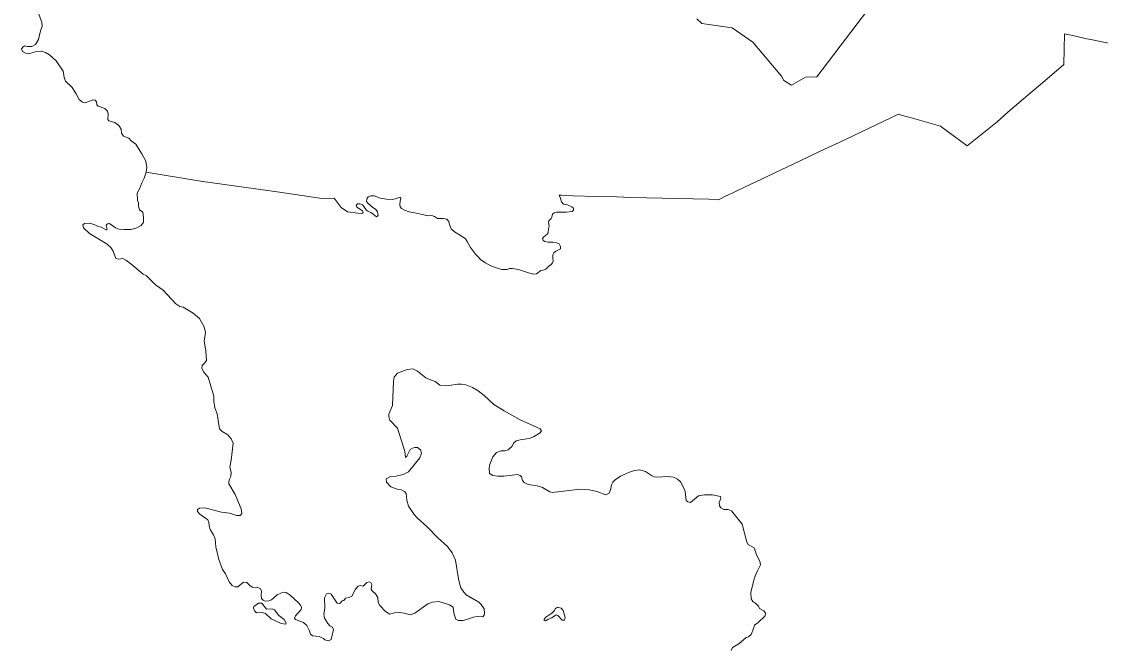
# Model space of a CAD drawing. Extents: x 369010 to 735936, y 6377141 to 6616555.
# Drawn here: x 385155 to 389842, y 6449862 to 6452588 of the extents above; entities that cross this region are included whole.
import ezdxf

# ---------------------------------------------------------------- set-up
doc = ezdxf.new("R2010")
doc.units = 0
doc.header["$LTSCALE"] = 40
doc.layers.add('3', color=7, linetype='Continuous', lineweight=13)

msp = doc.modelspace()

# ---------------------------------------------------------------- linework, layer by layer
at = {"layer": '3'}
for points in [[(388859.76, 6452675.52), (388609.69, 6452348.65), (388561.19, 6452346.67), (388500.45, 6452311.25), (388466.36, 6452332.27), (388457.26, 6452351.14), (388332.8, 6452499.26), (388242.6, 6452560.66), (388111.19, 6452579.03), (388089.51, 6452599.56)], [(388089.51, 6452599.56), (388111.19, 6452579.03), (388242.6, 6452560.66), (388332.8, 6452499.26), (388457.26, 6452351.14), (388466.36, 6452332.27), (388500.45, 6452311.25), (388561.19, 6452346.67), (388609.69, 6452348.65), (388859.76, 6452675.52)], [(385227.12, 6452626.7), (385243.67, 6452585.99), (385244.49, 6452566.95), (385237.54, 6452547.59), (385228.77, 6452510.52), (385215.37, 6452489), (385199.15, 6452479.24), (385180.61, 6452479.24), (385170.02, 6452482.55), (385161.74, 6452478.9), (385155.29, 6452470.3), (385158.76, 6452458.22), (385171.84, 6452450.11), (385187.39, 6452447.95), (385214.37, 6452456.4), (385242.34, 6452460.2), (385259.22, 6452453.58), (385276.44, 6452442.99), (385305.73, 6452418), (385336.02, 6452372.82), (385340.65, 6452344.51), (385345.78, 6452329.79), (385375.41, 6452301.81), (385392.95, 6452274.51), (385405.2, 6452249.68), (385419.76, 6452237.76), (385432.01, 6452235.28), (385466.1, 6452247.86), (385475.37, 6452246.7), (385480.5, 6452239.75), (385482.16, 6452226.01), (385488.45, 6452220.39), (385517.58, 6452210.79), (385529, 6452199.37), (385531.97, 6452185.47), (385529.33, 6452162.96), (385534.62, 6452156.67), (385561.1, 6452150.38), (385577.98, 6452137.3), (385588.25, 6452121.58), (385589.4, 6452103.21), (385597.84, 6452089.97), (385621.02, 6452082.52), (385631.28, 6452070.11), (385652.3, 6452055.88), (385678.11, 6452014.33), (385695.82, 6451981.56), (385700.13, 6451954.09), (385696.15, 6451934.56), (385933.32, 6451895.01), (386256.22, 6451850.65), (386460.78, 6451820.53), (386512.75, 6451820.69), (386544.03, 6451780.97), (386570.68, 6451761.94), (386615.53, 6451755.98), (386631.25, 6451755.16), (386635.89, 6451756.64), (386638.86, 6451759.95), (386635.89, 6451767.07), (386627.11, 6451772.37), (386611.06, 6451782.46), (386608.74, 6451790.74), (386614.04, 6451797.19), (386625.13, 6451797.36), (386636.88, 6451792.72), (386642.84, 6451785.44), (386650.62, 6451772.04), (386656.9, 6451765.75), (386673.12, 6451758.8), (386682.72, 6451752.01), (386696.79, 6451740.59), (386701.43, 6451742.91), (386703.74, 6451747.21)], [(387151.1, 6451554.23), (387170.46, 6451540.33), (387194.46, 6451527.26), (387222.93, 6451516.83), (387239.81, 6451511.7), (387264.3, 6451511.04), (387275.23, 6451516), (387288.14, 6451516.5), (387314.62, 6451511.53), (387331, 6451506.57), (387357.98, 6451497.13), (387380.82, 6451491.84), (387391.74, 6451493.33), (387410.44, 6451506.73), (387410.94, 6451506.9), (387421.37, 6451508.06), (387433.12, 6451513.35), (387445.86, 6451526.1), (387456.29, 6451532.72), (387461.42, 6451540.33), (387464.4, 6451548.28), (387463.74, 6451562.01), (387463.41, 6451575.09), (387467.05, 6451584.02), (387475.82, 6451591.8), (387496.51, 6451601.4), (387497, 6451611.66), (387490.38, 6451622.59), (387480.95, 6451627.88), (387464.23, 6451630.7), (387443.21, 6451630.03), (387428.15, 6451632.68), (387421.04, 6451637.98), (387419.05, 6451646.42), (387423.68, 6451653.7), (387438.41, 6451665.12), (387443.21, 6451670.42), (387444.87, 6451688.79), (387448.01, 6451699.55), (387444.7, 6451715.27), (387445.7, 6451722.39), (387455.63, 6451732.65), (387459.43, 6451739.43), (387462.25, 6451752.18), (387468.87, 6451757.97), (387478.96, 6451759.95), (387502.96, 6451760.29), (387521.83, 6451759.95), (387547.32, 6451762.77), (387553.11, 6451769.06), (387552.61, 6451777.5), (387545.33, 6451783.79), (387526.63, 6451792.23), (387509.25, 6451795.87), (387500.48, 6451804.81), (387495.35, 6451824), (387490.38, 6451833.77), (387500.98, 6451833.77), (387521.83, 6451833.11), (387551.29, 6451831.62), (387650.92, 6451829.14), (387740.79, 6451826.82), (387802.36, 6451824), (388140.65, 6451816.72), (388182.69, 6451814.57), (388219.43, 6451832.28), (388220.26, 6451832.61), (388293.08, 6451868.03), (388534.38, 6451981.56), (388621.11, 6452023.27), (388643.78, 6452033.37), (388707.17, 6452063.65), (388964.86, 6452185.63), (388982.07, 6452179.84), (389036.36, 6452165.44), (389148.07, 6452134.32), (389208.65, 6452089.14), (389263.92, 6452048.1), (389394.18, 6452153.19), (389439.69, 6452194.07), (389537.01, 6452277.32), (389590.63, 6452322.17), (389682.98, 6452401.45), (389685.63, 6452534.18), (389722.54, 6452527.73), (389776.16, 6452514.98), (389814.89, 6452506.71), (389972.45, 6452474.6)], [(389972.45, 6452474.6), (389814.89, 6452506.71), (389776.16, 6452514.98), (389722.54, 6452527.73), (389685.63, 6452534.18), (389682.98, 6452401.45), (389590.63, 6452322.17), (389537.01, 6452277.32), (389439.69, 6452194.07), (389394.18, 6452153.19), (389263.92, 6452048.1), (389208.65, 6452089.14), (389148.07, 6452134.32), (389036.36, 6452165.44), (388982.07, 6452179.84), (388964.86, 6452185.63), (388707.17, 6452063.65), (388643.78, 6452033.37), (388621.11, 6452023.27), (388534.38, 6451981.56), (388293.08, 6451868.03), (388220.26, 6451832.61), (388219.43, 6451832.28), (388182.69, 6451814.57), (388140.65, 6451816.72), (387802.36, 6451824), (387740.79, 6451826.82), (387650.92, 6451829.14), (387551.29, 6451831.62), (387521.83, 6451833.11), (387500.98, 6451833.77), (387490.38, 6451833.77), (387495.35, 6451824), (387500.48, 6451804.81), (387509.25, 6451795.87), (387526.63, 6451792.23), (387545.33, 6451783.79), (387552.61, 6451777.5), (387553.11, 6451769.06), (387547.32, 6451762.77), (387521.83, 6451759.95), (387502.96, 6451760.29), (387478.96, 6451759.95), (387468.87, 6451757.97), (387462.25, 6451752.18), (387459.43, 6451739.43), (387455.63, 6451732.65), (387445.7, 6451722.39), (387444.7, 6451715.27), (387448.01, 6451699.55), (387444.87, 6451688.79), (387443.21, 6451670.42), (387438.41, 6451665.12), (387423.68, 6451653.7), (387419.05, 6451646.42), (387421.04, 6451637.98), (387428.15, 6451632.68), (387443.21, 6451630.03), (387464.23, 6451630.7), (387480.95, 6451627.88), (387490.38, 6451622.59), (387497, 6451611.66), (387496.51, 6451601.4), (387475.82, 6451591.8), (387467.05, 6451584.02), (387463.41, 6451575.09), (387463.74, 6451562.01), (387464.4, 6451548.28), (387461.42, 6451540.33), (387456.29, 6451532.72), (387445.86, 6451526.1), (387433.12, 6451513.35), (387421.37, 6451508.06), (387410.94, 6451506.9), (387410.44, 6451506.73), (387391.74, 6451493.33), (387380.82, 6451491.84), (387357.98, 6451497.13), (387331, 6451506.57), (387314.62, 6451511.53), (387288.14, 6451516.5), (387275.23, 6451516), (387264.3, 6451511.04), (387239.81, 6451511.7), (387222.93, 6451516.83), (387194.46, 6451527.26)], [(387194.46, 6451527.26), (387170.46, 6451540.33), (387151.1, 6451554.23), (387136.54, 6451569.13), (387126.61, 6451577.73), (387106.25, 6451607.03), (387091.52, 6451632.52), (387084.4, 6451644.1), (387069.34, 6451654.86), (387035.91, 6451674.89), (387021.18, 6451688.62), (387014.72, 6451707.49), (387011.41, 6451720.23), (387003.3, 6451729.5), (386988.24, 6451732.48), (386974.34, 6451732.48), (386961.76, 6451733.64), (386948.85, 6451741.91), (386937.6, 6451746.05), (386921.55, 6451744.07), (386889.44, 6451751.68), (386863.29, 6451758.3), (386839.46, 6451761.61), (386819.43, 6451769.55), (386805.36, 6451776.01), (386800.07, 6451783.29), (386798.74, 6451793.72), (386800.4, 6451808.78), (386802.71, 6451821.03), (386801.06, 6451825.16), (386778.88, 6451818.05), (386766.14, 6451815.9), (386740.15, 6451816.56), (386713.84, 6451821.19), (386686.7, 6451831.12), (386672.63, 6451831.78), (386660.71, 6451827.81), (386654.92, 6451818.54), (386654.26, 6451807.45), (386661.7, 6451797.69), (386679.74, 6451782.96), (386694.14, 6451771.71), (386701.43, 6451761.61), (386703.25, 6451752.84), (386703.74, 6451747.21), (386701.43, 6451742.91), (386696.79, 6451740.59), (386682.72, 6451752.01), (386673.12, 6451758.8), (386656.9, 6451765.75), (386650.62, 6451772.04), (386642.84, 6451785.44), (386636.88, 6451792.72), (386625.13, 6451797.36), (386614.04, 6451797.19), (386608.74, 6451790.74), (386611.06, 6451782.46), (386627.11, 6451772.37), (386635.89, 6451767.07), (386638.86, 6451759.95), (386635.89, 6451756.64), (386631.25, 6451755.16), (386615.53, 6451755.98), (386570.68, 6451761.94), (386544.03, 6451780.97), (386512.75, 6451820.69), (386460.78, 6451820.53), (386256.22, 6451850.65), (385933.32, 6451895.01), (385696.15, 6451934.56), (385688.21, 6451907.58), (385677.29, 6451888.22), (385669.18, 6451864.22), (385657.26, 6451842.71), (385658.58, 6451811.76), (385663.38, 6451801.33), (385662.89, 6451786.44), (385667.85, 6451770.88), (385682.42, 6451760.78), (385685.23, 6451738.77), (385684.73, 6451717.25), (385674.14, 6451703.35), (385655.61, 6451692.76), (385630.78, 6451685.97), (385601.15, 6451684.65), (385578.48, 6451686.8), (385563.25, 6451692.76), (385537.1, 6451710.8), (385528.17, 6451710.47), (385522.71, 6451704.68), (385527.01, 6451686.8), (385522.38, 6451683.16), (385501.02, 6451695.24), (385487.62, 6451698.55), (385472.89, 6451705.34), (385451.21, 6451712.29), (385428.53, 6451710.8), (385420.92, 6451706.17), (385424.4, 6451691.93), (385450.88, 6451668.6)], [(386703.74, 6451747.21), (386703.25, 6451752.84), (386701.43, 6451761.61), (386694.14, 6451771.71), (386679.74, 6451782.96), (386661.7, 6451797.69), (386654.26, 6451807.45), (386654.92, 6451818.54), (386660.71, 6451827.81), (386672.63, 6451831.78), (386686.7, 6451831.12), (386713.84, 6451821.19), (386740.15, 6451816.56), (386766.14, 6451815.9), (386778.88, 6451818.05), (386801.06, 6451825.16), (386802.71, 6451821.03), (386800.4, 6451808.78), (386798.74, 6451793.72), (386800.07, 6451783.29), (386805.36, 6451776.01), (386819.43, 6451769.55), (386839.46, 6451761.61), (386863.29, 6451758.3), (386889.44, 6451751.68), (386921.55, 6451744.07), (386937.6, 6451746.05), (386948.85, 6451741.91), (386961.76, 6451733.64), (386974.34, 6451732.48), (386988.24, 6451732.48), (387003.3, 6451729.5), (387011.41, 6451720.23), (387014.72, 6451707.49), (387021.18, 6451688.62), (387035.91, 6451674.89), (387069.34, 6451654.86), (387084.4, 6451644.1), (387091.52, 6451632.52), (387106.25, 6451607.03), (387126.61, 6451577.73), (387136.54, 6451569.13), (387151.1, 6451554.23)], [(385450.88, 6451668.6), (385527.34, 6451620.93), (385543.06, 6451606.7), (385553.16, 6451591.47), (385565.41, 6451559.86), (385577.65, 6451557.21), (385594.87, 6451559.36), (385608.77, 6451552.25), (385629.62, 6451536.86), (385683.91, 6451491.34), (385696.65, 6451485.38), (385736.7, 6451445), (385756.56, 6451432.75), (385770.8, 6451421.83), (385825.74, 6451362.25), (385842.63, 6451350.83), (385857.85, 6451347.52), (385901.21, 6451322.03), (385928.36, 6451299.19), (385948.05, 6451262.62), (385954.01, 6451237.96), (385948.88, 6451200.55), (385955.33, 6451158.68), (385958.64, 6451116.14), (385951.53, 6451106.05), (385939.28, 6451094.96), (385938.29, 6451083.21), (385946.07, 6451067.49), (385966.59, 6451044.32), (385989.92, 6450961.89), (385990.25, 6450939.72), (385995.05, 6450910.59), (386005.65, 6450885.27), (386014.75, 6450820.06), (386027.16, 6450808.47), (386051.99, 6450793.91), (386065.56, 6450777.03), (386073.83, 6450757.99), (386066.22, 6450684.34), (386060.1, 6450653.73), (386065.39, 6450631.55), (386064.57, 6450612.85), (386057.95, 6450601.59), (386055.46, 6450591.33), (386055.79, 6450581.73), (386083.27, 6450534.73), (386109.09, 6450472.66), (386112.89, 6450451.98), (386104.78, 6450443.21), (386088.4, 6450444.36), (386058.28, 6450454.46), (386024.18, 6450458.27), (385952.02, 6450476.47), (385928.36, 6450475.81), (385920.08, 6450469.35), (385919.58, 6450461.74), (385929.02, 6450449), (385964.27, 6450425.33), (385968.24, 6450414.41), (385969.73, 6450398.52), (385974.04, 6450383.62), (385989.59, 6450359.96), (385995.72, 6450342.74), (385999.36, 6450307.16), (386011.6, 6450252.88), (386027.66, 6450209.18), (386040.73, 6450190.31), (386057.61, 6450155.39), (386070.86, 6450140.5), (386083.1, 6450134.54), (386094.85, 6450134.21), (386119.68, 6450154.07), (386134.08, 6450152.75), (386146.82, 6450139.67), (386156.59, 6450133.22), (386180.09, 6450131.56), (386191.18, 6450126.93), (386196.97, 6450116), (386195.65, 6450095.81), (386197.96, 6450083.07), (386204.25, 6450075.95), (386213.19, 6450072.48), (386229.24, 6450073.3), (386240.83, 6450077.61), (386265.49, 6450099.45), (386291.64, 6450111.04), (386304.38, 6450108.89), (386321.92, 6450097.8), (386356.85, 6450066.19), (386366.61, 6450053.94), (386370.75, 6450045), (386370.42, 6450035.73), (386345.59, 6450008.43), (386341.62, 6449998.33), (386344.6, 6449992.37), (386380.51, 6449978.47), (386394.58, 6449965.73), (386405.01, 6449946.36), (386410.47, 6449928.49), (386419.74, 6449921.7)], [(386750.08, 6450871.69), (386751.24, 6450884.11), (386766.97, 6450921.68), (386770.77, 6451027.27), (386774.58, 6451043.98), (386788.81, 6451062.19), (386829.86, 6451077.91), (386855.01, 6451080.4), (386875.37, 6451070.3), (386911.28, 6451042), (386923.86, 6451035.05), (386952.33, 6451025.94), (386972.52, 6451009.06), (387013.57, 6451008.24), (387049.65, 6451014.52), (387066.69, 6451014.52), (387085.23, 6451011.38), (387114.36, 6450998.8), (387139.35, 6450984.4), (387164.67, 6450965.37), (387207.37, 6450926.15), (387251.73, 6450897.84), (387320.91, 6450858.79), (387407.96, 6450819.89), (387414.25, 6450811.45), (387407.8, 6450802.02), (387379.99, 6450785.63), (387360.13, 6450777.52), (387320.74, 6450772.56), (387304.03, 6450767.43), (387293.1, 6450758.32), (387286.15, 6450744.59), (387269.44, 6450728.2), (387254.54, 6450724.07), (387238.15, 6450724.4), (387218.13, 6450717.28), (387202.74, 6450697.75), (387187.84, 6450661.84), (387186.19, 6450647.11), (387188.67, 6450625.76), (387203.07, 6450617.98), (387224.09, 6450614.34), (387250.9, 6450614.34), (387309.82, 6450622.28), (387320.74, 6450616.82), (387327.69, 6450610.86), (387331, 6450596.13), (387338.95, 6450587.52), (387355.5, 6450578.26), (387395.55, 6450572.46), (387418.72, 6450565.18), (387449.67, 6450546.81), (387460.26, 6450544.16), (387582.24, 6450558.56), (387622.95, 6450554.75), (387654.4, 6450547.64), (387693.95, 6450532.74), (387708.68, 6450540.69), (387714.31, 6450554.59), (387717.62, 6450576.77), (387724.24, 6450588.52), (387733.67, 6450598.61), (387757.67, 6450615), (387796.73, 6450632.05), (387818.25, 6450638.83), (387841.09, 6450641.64), (387865.75, 6450634.03), (387891.9, 6450617.15), (387903.15, 6450612.02), (387916.39, 6450610.53), (387961.08, 6450613.34), (387987.56, 6450610.53), (388004.93, 6450602.09), (388017.68, 6450589.84), (388034.23, 6450559.72), (388038.7, 6450547.47), (388042.67, 6450509.08), (388049.29, 6450502.79), (388060.71, 6450499.97), (388096.62, 6450528.61), (388122.44, 6450533.57), (388156.54, 6450532.74), (388191.62, 6450526.78), (388193.61, 6450517.19), (388186.16, 6450500.8), (388187.32, 6450485.57), (388192.45, 6450476.64), (388206.35, 6450470.35), (388224.56, 6450469.52), (388239.79, 6450463.89), (388286.29, 6450405.64), (388305.66, 6450328.51), (388311.94, 6450318.42), (388337.76, 6450303.02), (388347.36, 6450272.74), (388362.92, 6450245.43), (388365.24, 6450229.37), (388352.82, 6450203.89), (388344.55, 6450187.34), (388337.27, 6450168.47)], [(386419.74, 6449921.7), (386447.71, 6449917.73), (386466.74, 6449909.95), (386472.53, 6449903.99), (386488.26, 6449899.03), (386500.01, 6449905.81), (386510.93, 6449949.18), (386505.97, 6449959.27), (386494.88, 6449965.23), (386486.1, 6449974.5), (386471.37, 6449998.16), (386468.89, 6450015.21), (386472.04, 6450039.54), (386471.21, 6450086.38), (386480.15, 6450103.76), (386489.41, 6450107.23), (386499.68, 6450101.6), (386526.98, 6450063.21), (386538.57, 6450062.38), (386547.67, 6450072.97), (386555.78, 6450074.79), (386563.06, 6450085.22), (386578.95, 6450087.04), (386590.04, 6450093.33), (386605.27, 6450124.11), (386617.35, 6450136.36), (386626.78, 6450140.17), (386639.86, 6450136.69), (386655.91, 6450153.24), (386665.18, 6450156.22), (386673.29, 6450152.25), (386676.43, 6450143.81), (386674.45, 6450124.44), (386677.76, 6450116.17), (386693.32, 6450104.25), (386703.25, 6450087.7), (386704.9, 6450066.68), (386712.02, 6450053.28), (386736.02, 6450027.46), (386755.38, 6450015.05), (386785.01, 6450023.65), (386816.78, 6450020.34), (386843.26, 6450012.73), (386863.95, 6450020.18), (386920.55, 6450060.39), (386940.74, 6450067.84), (386967.39, 6450069.66), (387013.9, 6450056.59), (387030.28, 6450045.66), (387033.76, 6450020.18), (387041.7, 6449994.19), (387053.62, 6449988.57), (387073.48, 6449988.23), (387098.3, 6449995.02), (387117.34, 6450002.96), (387136.04, 6450004.95), (387158.71, 6450003.3), (387165.17, 6450010.91), (387166.82, 6450020.18), (387165, 6450038.71), (387152.09, 6450057.08), (387141.83, 6450067.18), (387087.05, 6450099.29), (387076.29, 6450110.21), (387064.21, 6450129.24), (387057.09, 6450150.59), (387052.96, 6450169.3), (387041.04, 6450249.57), (387026.48, 6450282.34), (387005.79, 6450308.65), (386963.09, 6450346.55), (386917.41, 6450393.88), (386875.04, 6450432.28), (386860.97, 6450448.67), (386836.64, 6450484.75), (386829.03, 6450510.73), (386825.55, 6450539.03), (386818.77, 6450548.3), (386806.52, 6450554.42), (386786.33, 6450557.73), (386759.19, 6450567.83), (386741.15, 6450588.02), (386738.66, 6450603.25), (386758.03, 6450613.01), (386782.85, 6450615), (386813.64, 6450621.12), (386836.15, 6450633.2), (386884.8, 6450693.94), (386892.25, 6450714.63), (386888.61, 6450728.7), (386875.7, 6450738.46), (386863.12, 6450739.29), (386853.36, 6450736.31), (386843.43, 6450730.02), (386828.86, 6450701.72), (386822.57, 6450695.27), (386820.92, 6450722.24), (386788.32, 6450822.87), (386755.05, 6450857.13), (386750.08, 6450871.69)], [(388337.27, 6450168.47), (388323.36, 6450108.89), (388325.02, 6450082.41), (388332.3, 6450069.66), (388345.71, 6450061.55), (388356.63, 6450050.8), (388361.27, 6450040.53), (388380.46, 6450029.94), (388387.25, 6450019.02), (388385.1, 6450007.6), (388355.47, 6449978.47), (388338.92, 6449968.04), (388335.12, 6449952.65), (388324.69, 6449926.67), (388312.77, 6449916.41), (388303.5, 6449914.25), (388271.73, 6449886.78), (388244.09, 6449871.22), (388238.13, 6449857.32)]]:
    msp.add_lwpolyline(points, dxfattribs=at)
for points in [[(386303.39, 6449971.68), (386305.21, 6449976.65), (386296.77, 6449992.37), (386272.27, 6450009.75), (386253.74, 6450034.08), (386243.31, 6450037.89), (386218.82, 6450037.55), (386198.96, 6450063.21), (386184.06, 6450063.21), (386164.2, 6450049.31), (386162.54, 6450041.2), (386167.68, 6450029.78), (386176.12, 6450021.83), (386200.94, 6450023.16), (386215.17, 6450018.03), (386239.17, 6449995.19), (386283.53, 6449974.99)], [(387503.46, 6449988.9), (387513.72, 6449989.56), (387517.03, 6450000.81), (387508.59, 6450031.1), (387499.98, 6450041.03), (387483.27, 6450046.16), (387474.66, 6450040.04), (387469.7, 6450029.78), (387458.44, 6450019.02), (387432.95, 6450002.96), (387426.17, 6449994.19), (387426.17, 6449988.4), (387433.28, 6449986.58), (387443.21, 6449993.86), (387458.44, 6449998.99), (387477.47, 6450012.4), (387484.59, 6450008.92)]]:
    msp.add_lwpolyline(points, close=True, dxfattribs=at)

doc.saveas('drawing.dxf')
